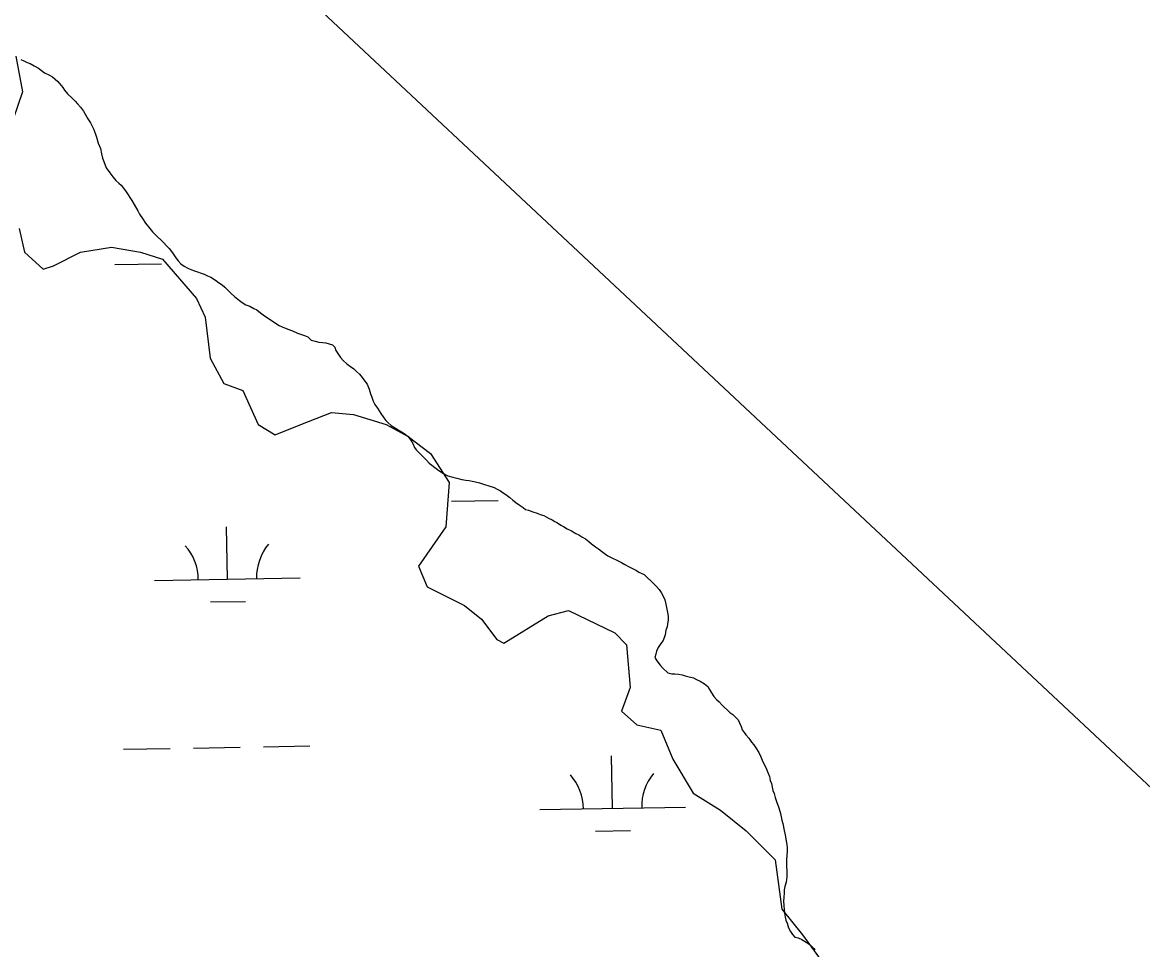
# Model space of a CAD drawing. Extents: x 3903937 to 3942190, y 260677 to 286651.
# Drawn here: x 3924400 to 3925169, y 280900 to 281537 of the extents above; entities that cross this region are included whole.
import ezdxf

# ---------------------------------------------------------------- set-up
doc = ezdxf.new("R2010")
doc.units = 0
for name, color, linetype in [('V-RIVR-EDGE', 7, 'Continuous'), ('V-UTIL-LINE', 7, 'Continuous'), ('V-WETL-SWMP', 7, 'Continuous')]:
    doc.layers.add(name, color=color, linetype=linetype)

msp = doc.modelspace()

# ---------------------------------------------------------------- linework, layer by layer
at = {"layer": 'V-RIVR-EDGE'}
for points in [[(3924395.89, 281513.59), (3924400.58, 281489.01), (3924387.7, 281451.54)], [(3924398.23, 281395.34), (3924401.75, 281378.94), (3924414.63, 281367.24), (3924421.65, 281369.58), (3924440.39, 281378.94), (3924461.46, 281382.46), (3924481.37, 281378.94), (3924496.59, 281374.26), (3924520, 281347.33), (3924525.86, 281334.45), (3924529.37, 281306.35), (3924538.74, 281288.79), (3924551.62, 281284.1), (3924562.16, 281260.69), (3924573.86, 281253.66), (3924591.43, 281260.69), (3924612.5, 281268.88), (3924627.72, 281267.71), (3924649.97, 281260.69), (3924665.19, 281252.49), (3924680.41, 281240.78), (3924693.29, 281220.88), (3924690.95, 281190.44), (3924672.22, 281163.51), (3924678.07, 281149.45), (3924703.83, 281136.58), (3924715.54, 281127.21), (3924726.08, 281113.16), (3924730.76, 281110.82), (3924761.2, 281129.55), (3924775.25, 281133.06), (3924806.87, 281117.84), (3924815.06, 281109.65), (3924817.4, 281080.37), (3924811.55, 281063.98), (3924822.09, 281054.61), (3924838.48, 281051.1), (3924846.68, 281031.2), (3924860.73, 281007.78), (3924879.46, 280996.07), (3924897.02, 280982.02), (3924916.93, 280962.12), (3924921.61, 280928.16), (3924935.66, 280910.6), (3924970.79, 280862.59)]]:
    msp.add_lwpolyline(points, dxfattribs=at)
at = {"layer": 'V-UTIL-LINE'}
msp.add_lwpolyline([(3921517.35, 284435.91), (3929017.83, 277413.47), (3932265.61, 273984.1), (3936271.06, 267959.08), (3937259.25, 266527.6)], dxfattribs=at)
at = {"layer": 'V-WETL-SWMP'}
for p, q in [((3924399.31, 281511.21), (3924401.36, 281510.21)), ((3924401.36, 281510.21), (3924403.67, 281509.2)), ((3924403.67, 281509.2), (3924405.72, 281508.45)), ((3924405.72, 281508.45), (3924408.54, 281506.95)), ((3924408.54, 281506.95), (3924411.37, 281505.18)), ((3924411.37, 281505.18), (3924413.42, 281503.66)), ((3924413.42, 281503.66), (3924415.48, 281502.15)), ((3924415.48, 281502.15), (3924418.56, 281500.64)), ((3924418.56, 281500.64), (3924421.12, 281499.39)), ((3924421.12, 281499.39), (3924424.73, 281496.09)), ((3924424.73, 281496.09), (3924428.08, 281492.03)), ((3924428.08, 281492.03), (3924429.38, 281490.26)), ((3924429.38, 281490.26), (3924431.44, 281487.72)), ((3924431.44, 281487.72), (3924434.53, 281484.68)), ((3924434.53, 281484.68), (3924436.59, 281482.65)), ((3924436.59, 281482.65), (3924438.14, 281480.88)), ((3924438.14, 281480.88), (3924440.2, 281478.59)), ((3924440.2, 281478.59), (3924442.27, 281475.8)), ((3924442.27, 281475.8), (3924443.56, 281473.77)), ((3924443.56, 281473.77), (3924445.38, 281470.46)), ((3924445.38, 281470.46), (3924447.19, 281467.67)), ((3924447.19, 281467.67), (3924449.27, 281463.6)), ((3924449.27, 281463.6), (3924450.58, 281460.03)), ((3924450.58, 281460.03), (3924451.36, 281457.99)), ((3924451.36, 281457.99), (3924452.42, 281453.91)), ((3924452.42, 281453.91), (3924453.98, 281450.09)), ((3924453.98, 281450.09), (3924454.78, 281446.52)), ((3924454.78, 281446.52), (3924455.31, 281443.46)), ((3924455.31, 281443.46), (3924456.36, 281441.17)), ((3924456.36, 281441.17), (3924457.92, 281436.84)), ((3924457.92, 281436.84), (3924460.51, 281433.54)), ((3924460.51, 281433.54), (3924462.57, 281430.75)), ((3924462.57, 281430.75), (3924464.64, 281428.21)), ((3924464.64, 281428.21), (3924466.7, 281426.44)), ((3924466.7, 281426.44), (3924468.24, 281424.92)), ((3924468.24, 281424.92), (3924471.08, 281421.11)), ((3924471.08, 281421.11), (3924472.9, 281418.32)), ((3924472.9, 281418.32), (3924474.19, 281416.54)), ((3924474.19, 281416.54), (3924475.48, 281414.51)), ((3924475.48, 281414.51), (3924477.04, 281411.71)), ((3924477.04, 281411.71), (3924479.63, 281407.39)), ((3924479.63, 281407.39), (3924480.67, 281405.1)), ((3924480.67, 281405.1), (3924482.74, 281402.05)), ((3924482.74, 281402.05), (3924484.81, 281399)), ((3924484.81, 281399), (3924487.91, 281395.19)), ((3924487.91, 281395.19), (3924489.71, 281392.91)), ((3924489.71, 281392.91), (3924491.26, 281391.39)), ((3924491.26, 281391.39), (3924493.06, 281389.61)), ((3924493.06, 281389.61), (3924495.38, 281387.59)), ((3924495.38, 281387.59), (3924497.44, 281385.31)), ((3924497.44, 281385.31), (3924499.25, 281383.28)), ((3924499.25, 281383.28), (3924501.05, 281381.51)), ((3924501.05, 281381.51), (3924503.38, 281378.46)), ((3924503.38, 281378.46), (3924505.7, 281375.16)), ((3924463.92, 281370.52), (3924495.91, 281371.08)), ((3924505.7, 281375.16), (3924507.25, 281373.13)), ((3924507.25, 281373.13), (3924509.06, 281371.1)), ((3924509.06, 281371.1), (3924511.37, 281369.33)), ((3924511.37, 281369.33), (3924513.94, 281368.07)), ((3924513.94, 281368.07), (3924515.99, 281367.07)), ((3924515.99, 281367.07), (3924518.55, 281366.32)), ((3924518.55, 281366.32), (3924520.6, 281365.57)), ((3924520.6, 281365.57), (3924523.16, 281364.57)), ((3924523.16, 281364.57), (3924525.21, 281363.82)), ((3924525.21, 281363.82), (3924527.52, 281362.82)), ((3924527.52, 281362.82), (3924529.83, 281361.82)), ((3924529.83, 281361.82), (3924532.91, 281359.8)), ((3924532.91, 281359.8), (3924534.97, 281358.28)), ((3924534.97, 281358.28), (3924537.54, 281356.52)), ((3924537.54, 281356.52), (3924539.34, 281355)), ((3924539.34, 281355), (3924541.92, 281352.47)), ((3924541.92, 281352.47), (3924543.72, 281350.69)), ((3924543.72, 281350.69), (3924546.03, 281348.67)), ((3924546.03, 281348.67), (3924549.38, 281345.88)), ((3924549.38, 281345.88), (3924551.18, 281344.37)), ((3924551.18, 281344.37), (3924553.75, 281342.86)), ((3924553.75, 281342.86), (3924556.57, 281341.86)), ((3924556.57, 281341.86), (3924559.13, 281340.35)), ((3924559.13, 281340.35), (3924561.19, 281339.34)), ((3924561.19, 281339.34), (3924563.76, 281337.32)), ((3924563.76, 281337.32), (3924566.59, 281335.3)), ((3924566.59, 281335.3), (3924570.44, 281332.77)), ((3924570.44, 281332.77), (3924574.04, 281330.25)), ((3924574.04, 281330.25), (3924576.6, 281328.74)), ((3924576.6, 281328.74), (3924578.66, 281327.73)), ((3924578.66, 281327.73), (3924582.5, 281326.23)), ((3924582.5, 281326.23), (3924585.83, 281324.98)), ((3924585.83, 281324.98), (3924589.17, 281323.48)), ((3924589.17, 281323.48), (3924591.98, 281322.48)), ((3924591.98, 281322.48), (3924594.04, 281321.73)), ((3924594.04, 281321.73), (3924596.34, 281320.87)), ((3924596.34, 281320.87), (3924598.66, 281318.59)), ((3924598.66, 281318.59), (3924601.22, 281317.84)), ((3924601.22, 281317.84), (3924603.78, 281317.35)), ((3924603.78, 281317.35), (3924606.34, 281317.12)), ((3924606.34, 281317.12), (3924608.64, 281316.88)), ((3924608.64, 281316.88), (3924610.94, 281316.13)), ((3924610.94, 281316.13), (3924613.25, 281315.39)), ((3924613.25, 281315.39), (3924614.79, 281313.87)), ((3924614.79, 281313.87), (3924615.58, 281311.57)), ((3924615.58, 281311.57), (3924616.87, 281309.54)), ((3924616.87, 281309.54), (3924618.69, 281306.74)), ((3924618.69, 281306.74), (3924620.49, 281304.72)), ((3924620.49, 281304.72), (3924623.06, 281302.44)), ((3924623.06, 281302.44), (3924625.63, 281300.67)), ((3924625.63, 281300.67), (3924627.95, 281298.9)), ((3924627.95, 281298.9), (3924629.75, 281297.13)), ((3924629.75, 281297.13), (3924631.81, 281295.36)), ((3924631.81, 281295.36), (3924633.62, 281293.07)), ((3924633.62, 281293.07), (3924635.43, 281290.53)), ((3924635.43, 281290.53), (3924636.98, 281288.5)), ((3924636.98, 281288.5), (3924638.28, 281284.94)), ((3924638.28, 281284.94), (3924639.33, 281281.88)), ((3924639.33, 281281.88), (3924640.12, 281279.59)), ((3924640.12, 281279.59), (3924641.16, 281276.78)), ((3924641.16, 281276.78), (3924642.2, 281274.49)), ((3924642.2, 281274.49), (3924644.01, 281271.95)), ((3924644.01, 281271.95), (3924646.34, 281268.4)), ((3924646.34, 281268.4), (3924648.41, 281265.35)), ((3924648.41, 281265.35), (3924649.7, 281263.57)), ((3924649.7, 281263.57), (3924651.51, 281261.8)), ((3924651.51, 281261.8), (3924653.56, 281260.03)), ((3924653.56, 281260.03), (3924656.39, 281258.26)), ((3924656.39, 281258.26), (3924658.96, 281256.75)), ((3924658.96, 281256.75), (3924661.01, 281255.49)), ((3924661.01, 281255.49), (3924663.32, 281253.98)), ((3924663.32, 281253.98), (3924665.12, 281252.46)), ((3924665.12, 281252.46), (3924667.19, 281249.66)), ((3924667.19, 281249.66), (3924668.23, 281247.63)), ((3924668.23, 281247.63), (3924669.53, 281245.09)), ((3924669.53, 281245.09), (3924670.57, 281243.31)), ((3924670.57, 281243.31), (3924673.14, 281240.77)), ((3924673.14, 281240.77), (3924676.23, 281237.73)), ((3924676.23, 281237.73), (3924677.78, 281236.21)), ((3924677.78, 281236.21), (3924679.58, 281234.18)), ((3924679.58, 281234.18), (3924681.38, 281232.92)), ((3924681.38, 281232.92), (3924683.44, 281231.15)), ((3924683.44, 281231.15), (3924685.24, 281229.89)), ((3924685.24, 281229.89), (3924688.84, 281227.36)), ((3924688.84, 281227.36), (3924692.43, 281225.6)), ((3924692.43, 281225.6), (3924695.76, 281224.61)), ((3924695.76, 281224.61), (3924698.58, 281223.87)), ((3924698.58, 281223.87), (3924701.9, 281223.13)), ((3924701.9, 281223.13), (3924704.72, 281222.64)), ((3924704.72, 281222.64), (3924707.02, 281222.4)), ((3924707.02, 281222.4), (3924709.07, 281221.91)), ((3924709.07, 281221.91), (3924711.37, 281221.42)), ((3924711.37, 281221.42), (3924714.19, 281220.68)), ((3924714.19, 281220.68), (3924717.52, 281219.68)), ((3924717.52, 281219.68), (3924720.59, 281218.68)), ((3924720.59, 281218.68), (3924724.18, 281217.44)), ((3924724.18, 281217.44), (3924726.23, 281216.43)), ((3924726.23, 281216.43), (3924728.54, 281215.17)), ((3924728.54, 281215.17), (3924730.34, 281213.91)), ((3924730.34, 281213.91), (3924732.14, 281212.65)), ((3924694.81, 281208.06), (3924726.81, 281208.62)), ((3924732.14, 281212.65), (3924734.96, 281210.63)), ((3924734.96, 281210.63), (3924737.02, 281208.86)), ((3924737.02, 281208.86), (3924739.08, 281207.34)), ((3924739.08, 281207.34), (3924741.39, 281205.57)), ((3924741.39, 281205.57), (3924743.96, 281203.81)), ((3924743.96, 281203.81), (3924745.76, 281202.54)), ((3924745.76, 281202.54), (3924747.81, 281202.05)), ((3924747.81, 281202.05), (3924750.63, 281200.8)), ((3924750.63, 281200.8), (3924753.71, 281199.8)), ((3924753.71, 281199.8), (3924755.76, 281199.05)), ((3924755.76, 281199.05), (3924758.32, 281198.3)), ((3924758.32, 281198.3), (3924761.4, 281196.54)), ((3924761.4, 281196.54), (3924763.96, 281195.29)), ((3924763.96, 281195.29), (3924765.76, 281194.28)), ((3924765.76, 281194.28), (3924767.56, 281193.27)), ((3924767.56, 281193.27), (3924769.87, 281191.76)), ((3924769.87, 281191.76), (3924771.66, 281190.75)), ((3924541.14, 281154.6), (3924540.5, 281190.6)), ((3924771.66, 281190.75), (3924774.23, 281189.24)), ((3924774.23, 281189.24), (3924777.31, 281187.73)), ((3924777.31, 281187.73), (3924780.14, 281185.97)), ((3924780.14, 281185.97), (3924782.19, 281184.96)), ((3924782.19, 281184.96), (3924784.24, 281183.7)), ((3924784.24, 281183.7), (3924786.81, 281182.19)), ((3924786.81, 281182.19), (3924789.12, 281180.42)), ((3924789.12, 281180.42), (3924790.92, 281178.9)), ((3924790.92, 281178.9), (3924793.75, 281176.88)), ((3924793.75, 281176.88), (3924795.81, 281175.37)), ((3924795.81, 281175.37), (3924797.87, 281173.85)), ((3924797.87, 281173.85), (3924800.44, 281171.83)), ((3924800.44, 281171.83), (3924802.24, 281170.57)), ((3924802.24, 281170.57), (3924805.31, 281169.06)), ((3924805.31, 281169.06), (3924808.39, 281167.55)), ((3924808.39, 281167.55), (3924811.47, 281166.05)), ((3924811.47, 281166.05), (3924813.78, 281164.79)), ((3924813.78, 281164.79), (3924816.35, 281163.28)), ((3924816.35, 281163.28), (3924819.43, 281161.77)), ((3924819.43, 281161.77), (3924821.74, 281160.51)), ((3924821.74, 281160.51), (3924823.53, 281159.5)), ((3924491.14, 281153.72), (3924591.13, 281155.48)), ((3924823.53, 281159.5), (3924827.12, 281157.74)), ((3924827.12, 281157.74), (3924829.44, 281155.46)), ((3924829.44, 281155.46), (3924831.76, 281153.44)), ((3924831.76, 281153.44), (3924833.3, 281151.92)), ((3924833.3, 281151.92), (3924835.62, 281149.64)), ((3924835.62, 281149.64), (3924837.43, 281147.61)), ((3924837.43, 281147.61), (3924838.72, 281145.58)), ((3924838.72, 281145.58), (3924840.02, 281143.03)), ((3924529.41, 281138.96), (3924553.41, 281139.39)), ((3924840.02, 281143.03), (3924841.32, 281140.49)), ((3924841.32, 281140.49), (3924841.86, 281137.43)), ((3924841.86, 281137.43), (3924842.65, 281134.11)), ((3924842.65, 281134.11), (3924843.18, 281131.82)), ((3924843.18, 281131.82), (3924843.46, 281129.27)), ((3924842.75, 281121.85), (3924842.01, 281119.55)), ((3924842.99, 281123.9), (3924842.75, 281121.85)), ((3924843.48, 281126.46), (3924842.99, 281123.9)), ((3924843.46, 281129.27), (3924843.48, 281126.46)), ((3924841.52, 281116.48), (3924840.02, 281112.63)), ((3924842.01, 281119.55), (3924841.52, 281116.48)), ((3924836.74, 281107.75), (3924835.48, 281105.18)), ((3924838.5, 281110.58), (3924836.74, 281107.75)), ((3924840.02, 281112.63), (3924838.5, 281110.58)), ((3924834.99, 281103.14), (3924834.5, 281100.83)), ((3924834.5, 281100.83), (3924835.79, 281098.54)), ((3924835.48, 281105.18), (3924834.99, 281103.14)), ((3924835.79, 281098.54), (3924838.12, 281095.5)), ((3924838.12, 281095.5), (3924839.92, 281093.47)), ((3924839.92, 281093.47), (3924843.27, 281090.43)), ((3924843.27, 281090.43), (3924846.09, 281089.69)), ((3924846.09, 281089.69), (3924848.13, 281089.71)), ((3924848.13, 281089.71), (3924850.69, 281089.47)), ((3924850.69, 281089.47), (3924853.25, 281088.98)), ((3924853.25, 281088.98), (3924855.3, 281088.23)), ((3924855.3, 281088.23), (3924857.86, 281087.49)), ((3924857.86, 281087.49), (3924860.93, 281087)), ((3924860.93, 281087), (3924862.98, 281085.74)), ((3924862.98, 281085.74), (3924865.54, 281084.74)), ((3924865.54, 281084.74), (3924868.37, 281082.72)), ((3924868.37, 281082.72), (3924870.69, 281080.95)), ((3924870.69, 281080.95), (3924871.98, 281078.92)), ((3924871.98, 281078.92), (3924873.28, 281076.63)), ((3924873.28, 281076.63), (3924874.83, 281074.09)), ((3924874.83, 281074.09), (3924876.64, 281072.06)), ((3924876.64, 281072.06), (3924878.44, 281070.54)), ((3924878.44, 281070.54), (3924880.5, 281068.26)), ((3924880.5, 281068.26), (3924882.05, 281066.74)), ((3924882.05, 281066.74), (3924884.36, 281064.71)), ((3924884.36, 281064.71), (3924885.91, 281063.19)), ((3924885.91, 281063.19), (3924887.96, 281061.68)), ((3924887.96, 281061.68), (3924889.77, 281059.91)), ((3924889.77, 281059.91), (3924891.57, 281058.13)), ((3924891.57, 281058.13), (3924892.61, 281056.1)), ((3924892.61, 281056.1), (3924893.65, 281053.55)), ((3924893.65, 281053.55), (3924894.44, 281051.26)), ((3924894.44, 281051.26), (3924895.73, 281049.48)), ((3924895.73, 281049.48), (3924896.77, 281047.7)), ((3924896.77, 281047.7), (3924898.83, 281045.42)), ((3924898.83, 281045.42), (3924900.64, 281042.88)), ((3924469.77, 281037.9), (3924501.77, 281038.46)), ((3924517.76, 281038.74), (3924549.76, 281039.3)), ((3924565.76, 281039.59), (3924597.75, 281040.15)), ((3924900.64, 281042.88), (3924902.44, 281040.85)), ((3924902.44, 281040.85), (3924903.74, 281038.82)), ((3924903.74, 281038.82), (3924905.81, 281035.77)), ((3924805.38, 280997.37), (3924804.75, 281033.36)), ((3924905.81, 281035.77), (3924907.11, 281032.71)), ((3924907.11, 281032.71), (3924908.15, 281030.42)), ((3924908.15, 281030.42), (3924909.19, 281027.88)), ((3924909.19, 281027.88), (3924910.49, 281025.33)), ((3924910.49, 281025.33), (3924912.05, 281022.02)), ((3924912.05, 281022.02), (3924913.1, 281019.22)), ((3924913.1, 281019.22), (3924913.63, 281016.42)), ((3924913.63, 281016.42), (3924914.42, 281014.38)), ((3924914.42, 281014.38), (3924914.95, 281011.83)), ((3924914.95, 281011.83), (3924915.48, 281009.53)), ((3924915.48, 281009.53), (3924916.26, 281007.5)), ((3924916.26, 281007.5), (3924917.05, 281004.69)), ((3924917.05, 281004.69), (3924917.84, 281002.14)), ((3924917.84, 281002.14), (3924919.41, 280997.81)), ((3924755.39, 280996.49), (3924855.37, 280998.25)), ((3924919.41, 280997.81), (3924920.72, 280993.74)), ((3924920.72, 280993.74), (3924921.53, 280989.15)), ((3924921.53, 280989.15), (3924922.31, 280986.85)), ((3924922.31, 280986.85), (3924923.12, 280982.26)), ((3924793.65, 280981.73), (3924817.65, 280982.15)), ((3924923.12, 280982.26), (3924923.91, 280979.2)), ((3924923.91, 280979.2), (3924924.45, 280974.86)), ((3924924.45, 280974.86), (3924924.98, 280972.57)), ((3924924.98, 280972.57), (3924925.26, 280970.27)), ((3924925.26, 280970.27), (3924925.28, 280967.46)), ((3924925.04, 280965.41), (3924924.82, 280961.58)), ((3924924.82, 280961.58), (3924924.84, 280959.54)), ((3924925.28, 280967.46), (3924925.04, 280965.41)), ((3924924.84, 280959.54), (3924924.85, 280957.49)), ((3924924.85, 280957.49), (3924924.88, 280954.43)), ((3924924.88, 280954.43), (3924924.91, 280950.34)), ((3924924.43, 280946.76), (3924923.69, 280943.69)), ((3924924.91, 280950.34), (3924924.43, 280946.76)), ((3924923.22, 280939.34), (3924922.99, 280936.27)), ((3924923.69, 280943.69), (3924923.2, 280941.38)), ((3924923.2, 280941.38), (3924923.22, 280939.34)), ((3924922.99, 280936.27), (3924922.75, 280933.72)), ((3924922.75, 280933.72), (3924923.03, 280930.65)), ((3924923.03, 280930.65), (3924923.06, 280927.84)), ((3924923.06, 280927.84), (3924923.33, 280925.54)), ((3924923.33, 280925.54), (3924923.87, 280922.74)), ((3924923.87, 280922.74), (3924924.39, 280920.7)), ((3924924.39, 280920.7), (3924925.18, 280918.66)), ((3924925.18, 280918.66), (3924926.23, 280915.35)), ((3924926.23, 280915.35), (3924927.53, 280912.81)), ((3924927.53, 280912.81), (3924928.82, 280910.77)), ((3924928.82, 280910.77), (3924930.37, 280909)), ((3924930.37, 280909), (3924932.67, 280908.5)), ((3924932.67, 280908.5), (3924935.24, 280907.25)), ((3924935.24, 280907.25), (3924938.32, 280905.49)), ((3924938.32, 280905.49), (3924940.89, 280903.72)), ((3924940.89, 280903.72), (3924942.69, 280902.2)), ((3924942.69, 280902.2), (3924944.49, 280900.43))]:
    msp.add_line(p, q, dxfattribs=at)
for centre, start, end in [((3924485.89, 281154.11), 0.23658, 41.78024), ((3924596.36, 281156.05), 140.23658, 181.78024), ((3924750.14, 280996.87), 0.23658, 41.78024), ((3924860.61, 280998.81), 140.23658, 181.78024)]:
    msp.add_arc(centre, 35.25, start, end, dxfattribs=at)

doc.saveas('drawing.dxf')
